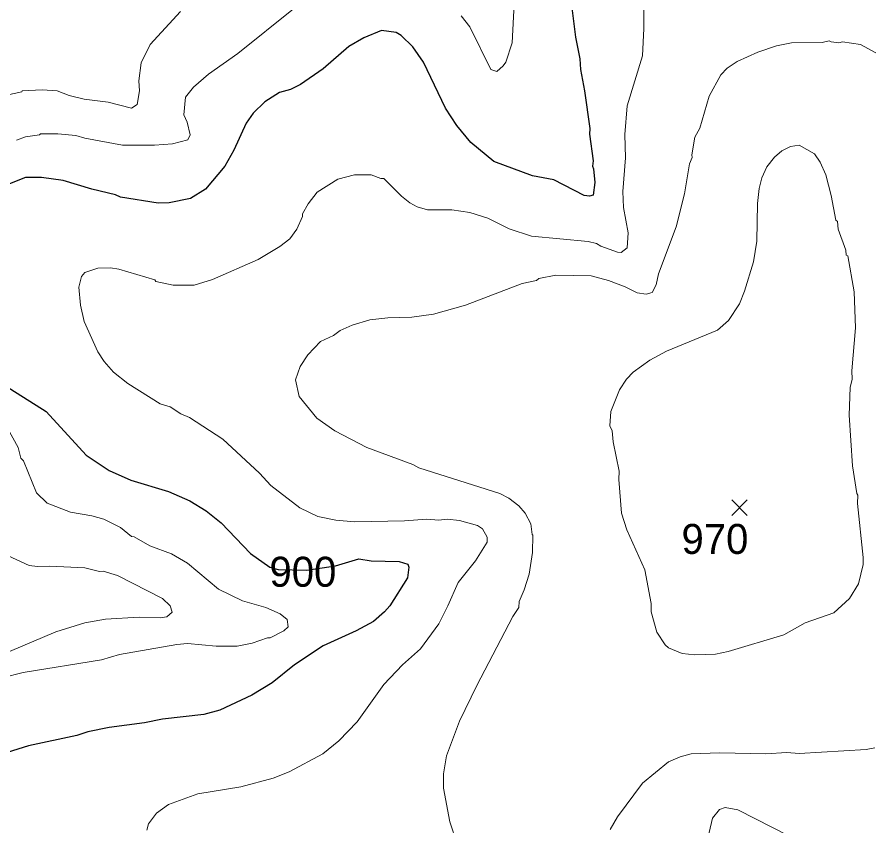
# Model space of a CAD drawing. Extents: x 265.7 to 292.1, y 7676.2 to 7704.2.
# Drawn here: x 277.633 to 279.917, y 7690.287 to 7692.446 of the extents above; entities that cross this region are included whole.
import ezdxf
from ezdxf.enums import TextEntityAlignment as Align

# ---------------------------------------------------------------- set-up
doc = ezdxf.new("R2010")
doc.units = 0
doc.header["$LTSCALE"] = 0.032
for name, color, linetype, lineweight in [('1', 7, 'Continuous', 25), ('2', 7, 'Continuous', 13), ('21', 7, 'Continuous', 25)]:
    doc.layers.add(name, color=color, linetype=linetype, lineweight=lineweight)
doc.layers.add('61', color=7, linetype='Continuous')

msp = doc.modelspace()

# ---------------------------------------------------------------- linework, layer by layer
at = {"layer": '1'}
for points in [[(279.1111, 7692.493), (279.123, 7692.3925), (279.135, 7692.335), (279.1366, 7692.3063), (279.1478, 7692.2488), (279.1613, 7692.1483), (279.1605, 7692.1339), (279.1701, 7692.0621), (279.1685, 7692.0477), (279.1717, 7692.0406), (279.1749, 7692.0047), (279.1709, 7691.9703), (279.1605, 7691.9679), (279.1462, 7691.9695), (279.0656, 7692.0118), (279.0089, 7692.0222), (278.9052, 7692.0605), (278.8445, 7692.1116), (278.807, 7692.1563), (278.7767, 7692.2025), (278.7177, 7692.3254), (278.6897, 7692.3669), (278.6578, 7692.3964), (278.6451, 7692.4044), (278.6059, 7692.41), (278.5589, 7692.3909), (278.5182, 7692.3677), (278.4503, 7692.3079), (278.3897, 7692.2664), (278.3626, 7692.2528), (278.3338, 7692.2448), (278.294, 7692.2201), (278.2636, 7692.1898), (278.2445, 7692.1627), (278.2117, 7692.0908), (278.1878, 7692.0477), (278.1359, 7691.9863), (278.0961, 7691.9615), (278.0386, 7691.9504), (278.0099, 7691.9496)], [(277.6556, 7692.0182), (277.6125, 7692.0006)], [(278.0099, 7691.9496), (277.9093, 7691.9655), (277.8958, 7691.9719), (277.8327, 7691.9871), (277.7561, 7692.0102), (277.6987, 7692.0182), (277.6556, 7692.0182)], [(277.5997, 7691.4636), (277.7106, 7691.3934), (277.8176, 7691.2769), (277.879, 7691.2362), (277.9365, 7691.2099), (278.037, 7691.1795), (278.0945, 7691.1548), (278.1376, 7691.1285), (278.1774, 7691.0966), (278.2564, 7691.0144), (278.3075, 7690.9777), (278.3302, 7690.972), (278.4056, 7690.9701), (278.4829, 7690.9814), (278.5451, 7691.0003), (278.578, 7690.9952), (278.653, 7690.9928), (278.6762, 7690.9856), (278.6786, 7690.9777), (278.6754, 7690.9497), (278.6275, 7690.8747), (278.6139, 7690.8588), (278.5844, 7690.8332), (278.5381, 7690.8077), (278.4504, 7690.7678), (278.3737, 7690.7175), (278.3139, 7690.6696), (278.2596, 7690.6361), (278.1743, 7690.5962), (278.1312, 7690.5851), (278.021, 7690.5723), (277.9732, 7690.5627), (277.879, 7690.55), (277.8216, 7690.538), (277.7928, 7690.5284), (277.6636, 7690.5013), (277.5774, 7690.4741)]]:
    msp.add_lwpolyline(points, dxfattribs=at)
at = {"layer": '2'}
for points in [[(279.0105, 7692.7324), (279.0017, 7692.7164), (278.9938, 7692.6845), (278.9858, 7692.6686), (278.9642, 7692.5696), (278.9547, 7692.3773), (278.9371, 7692.3254)], [(279.3058, 7692.4994), (279.3058, 7692.4156), (279.3018, 7692.343), (279.2611, 7692.2089), (279.2547, 7692.1323), (279.2571, 7692.0701), (279.2499, 7691.9807), (279.2515, 7691.9376), (279.2635, 7691.8706), (279.2611, 7691.8299), (279.2451, 7691.8179), (279.2355, 7691.8187), (279.1909, 7691.8347), (279.1797, 7691.8419), (279.1573, 7691.8474), (279.0057, 7691.861), (278.9467, 7691.881), (278.8892, 7691.9089), (278.8414, 7691.9241), (278.7935, 7691.9312), (278.728, 7691.9312), (278.7009, 7691.94), (278.681, 7691.9504), (278.6586, 7691.9679), (278.6115, 7692.015), (278.6036, 7692.015), (278.578, 7692.0254), (278.5333, 7692.0254), (278.4887, 7692.0134), (278.4344, 7691.9783), (278.4097, 7691.9472), (278.3945, 7691.9209), (278.3945, 7691.9137), (278.3801, 7691.8802), (278.361, 7691.8538), (278.3346, 7691.8339), (278.2764, 7691.7988), (278.1551, 7691.7453), (278.1056, 7691.7309), (278.0498, 7691.7309), (278.0035, 7691.7405), (278.0011, 7691.7445), (277.9045, 7691.7732), (277.8822, 7691.7764), (277.8487, 7691.7756), (277.8136, 7691.7645), (277.8048, 7691.7533), (277.7976, 7691.7254), (277.8024, 7691.6775), (277.812, 7691.6336), (277.8487, 7691.553), (277.8654, 7691.5267), (277.8902, 7691.4987), (277.9285, 7691.4684), (278.0147, 7691.4142), (278.0418, 7691.4054), (278.0705, 7691.387), (278.0929, 7691.3774), (278.1822, 7691.3192), (278.2804, 7691.229), (278.3099, 7691.1955), (278.3881, 7691.1365), (278.436, 7691.1133), (278.4839, 7691.103), (278.5333, 7691.099), (278.6674, 7691.1014), (278.7264, 7691.1061), (278.7584, 7691.1037), (278.7807, 7691.1061)], [(278.0689, 7692.4611), (277.9883, 7692.3725), (277.9644, 7692.3238), (277.958, 7692.276), (277.9596, 7692.2488), (277.954, 7692.2129), (277.9389, 7692.2025), (277.8758, 7692.2193), (277.812, 7692.2265), (277.7721, 7692.2369), (277.7402, 7692.2496), (277.7003, 7692.252), (277.6468, 7692.2496), (277.646, 7692.2464), (277.6045, 7692.2377)], [(278.3706, 7692.4683), (278.2221, 7692.3486), (278.1439, 7692.2935), (278.104, 7692.2592), (278.0825, 7692.2321), (278.0785, 7692.185), (278.0873, 7692.1658), (278.0953, 7692.1315), (278.0889, 7692.118), (278.0482, 7692.1076), (278.0003, 7692.1044), (277.9141, 7692.1044), (277.8144, 7692.1227), (277.7896, 7692.1299), (277.7418, 7692.1347), (277.6955, 7692.1347), (277.6931, 7692.1315), (277.6556, 7692.1267), (277.6316, 7692.1172)], [(278.9371, 7692.3254), (278.9307, 7692.3159), (278.9132, 7692.3007), (278.8972, 7692.3063), (278.8413, 7692.4196), (278.8182, 7692.4491)], [(278.495, 7691.6097), (278.527, 7691.624), (278.5748, 7691.6376), (278.6227, 7691.6432), (278.6865, 7691.6448), (278.744, 7691.6527), (278.8302, 7691.6775), (278.981, 7691.7349), (279.0193, 7691.7429), (279.0257, 7691.7485), (279.0712, 7691.7573), (279.1653, 7691.7557), (279.2116, 7691.7429), (279.2563, 7691.7262), (279.2882, 7691.7102), (279.3122, 7691.7062), (279.3281, 7691.711), (279.3385, 7691.7318), (279.3449, 7691.7605), (279.3919, 7691.8866), (279.4143, 7691.9743), (279.4278, 7692.0541), (279.435, 7692.0709), (279.4334, 7692.0781), (279.4422, 7692.1259), (279.455, 7692.1499), (279.4805, 7692.2345), (279.5108, 7692.2919), (279.5284, 7692.3095), (279.5547, 7692.327), (279.6098, 7692.3526), (279.6601, 7692.3693), (279.7, 7692.3773), (279.7814, 7692.3781), (279.8005, 7692.3829), (279.8053, 7692.3797), (279.826, 7692.3773), (279.8356, 7692.3797), (279.8843, 7692.3725), (279.925, 7692.351)], [(278.3857, 7691.4333), (278.3761, 7691.478), (278.3889, 7691.5131), (278.4089, 7691.545), (278.4432, 7691.5801), (278.4775, 7691.5961), (278.495, 7691.6097)], [(278.807, 7690.2412), (278.7879, 7690.2986), (278.7711, 7690.388), (278.7711, 7690.4263), (278.7791, 7690.4742), (278.8142, 7690.5667), (278.8597, 7690.6625), (278.9563, 7690.846), (278.9722, 7690.8707), (278.973, 7690.8859), (278.9866, 7690.9178), (278.9993, 7690.9593), (279.0089, 7691.0168), (279.0097, 7691.0631), (279.0073, 7691.0647), (279.0041, 7691.0934), (278.989, 7691.1221), (278.9722, 7691.1413), (278.9451, 7691.162), (278.9219, 7691.1748), (278.7057, 7691.2434), (278.6889, 7691.2522), (278.5669, 7691.2969), (278.4807, 7691.3415), (278.4328, 7691.3759), (278.3857, 7691.4333)], [(277.6077, 7691.3487), (277.6364, 7691.2977), (277.6436, 7691.2689), (277.65, 7691.2617), (277.6851, 7691.1764), (277.7138, 7691.1484), (277.7753, 7691.1245), (277.8327, 7691.1149), (277.8646, 7691.1061), (277.9093, 7691.0838), (277.9389, 7691.0599), (277.9452, 7691.0591), (277.9875, 7691.0351), (278.045, 7691.0136), (278.0881, 7690.9888), (278.1711, 7690.9194), (278.2349, 7690.8883), (278.2971, 7690.8707), (278.3354, 7690.8532), (278.3538, 7690.838), (278.357, 7690.8189), (278.345, 7690.8077), (278.3083, 7690.7894), (278.3011, 7690.7894), (278.2604, 7690.775), (278.2205, 7690.767), (278.1647, 7690.767), (278.0881, 7690.7742), (278.0594, 7690.7718), (277.9061, 7690.7447), (277.8583, 7690.7303), (277.6492, 7690.6968), (277.5933, 7690.6824)], [(278.7807, 7691.1061), (278.8142, 7691.1022), (278.8621, 7691.0894), (278.8749, 7691.0798), (278.8876, 7691.0583), (278.8876, 7691.0447), (278.8565, 7690.9944)], [(277.6093, 7691.008), (277.6652, 7690.9825), (277.6875, 7690.9793), (277.721, 7690.9809), (277.8136, 7690.9761), (277.8535, 7690.9665), (277.8631, 7690.9673), (277.9014, 7690.9561), (278.021, 7690.8939), (278.0418, 7690.8747), (278.0466, 7690.858), (278.033, 7690.8452), (278.0147, 7690.8428), (277.9588, 7690.8444), (277.8694, 7690.8388), (277.8136, 7690.8293), (277.737, 7690.8053), (277.6125, 7690.7526)], [(278.8565, 7690.9944), (278.8102, 7690.937), (278.7831, 7690.8747), (278.7584, 7690.8269), (278.7097, 7690.7598), (278.6618, 7690.7175), (278.6115, 7690.6649), (278.5405, 7690.5651), (278.4918, 7690.5141), (278.4488, 7690.4797), (278.3594, 7690.4319), (278.3163, 7690.4151), (278.2301, 7690.392), (278.1152, 7690.3728), (278.037, 7690.3441), (278.0051, 7690.321), (277.9843, 7690.293), (277.9796, 7690.2763)], [(279.9218, 7690.4957), (279.8995, 7690.4917), (279.7207, 7690.4805), (279.6872, 7690.4829), (279.6313, 7690.4797), (279.5084, 7690.4821), (279.4318, 7690.4797), (279.4031, 7690.4718), (279.372, 7690.4582), (279.3018, 7690.4015), (279.2355, 7690.3114), (279.2156, 7690.2779)], [(279.4534, 7690.155), (279.4893, 7690.3082), (279.5076, 7690.3313), (279.5228, 7690.3369), (279.5563, 7690.3305), (279.7399, 7690.2372)]]:
    msp.add_lwpolyline(points, dxfattribs=at)
msp.add_lwpolyline([(279.8537, 7691.3833), (279.8564, 7691.4573), (279.8619, 7691.4796), (279.8611, 7691.5019), (279.8707, 7691.6168), (279.8667, 7691.7126), (279.85, 7691.8091), (279.846, 7691.8107), (279.8452, 7691.8235), (279.8244, 7691.8802), (279.8228, 7691.9001), (279.8181, 7691.9041), (279.8061, 7691.9695), (279.7917, 7692.0254), (279.7766, 7692.0589), (279.7614, 7692.0813), (279.7207, 7692.1044), (279.6968, 7692.1004), (279.6744, 7692.0892), (279.6545, 7692.0717), (279.6337, 7692.0461), (279.621, 7692.0174), (279.6138, 7691.9887), (279.609, 7691.9488), (279.6074, 7691.8483), (279.5986, 7691.7924), (279.5747, 7691.7142), (279.5611, 7691.6807), (279.5316, 7691.636), (279.5021, 7691.6105), (279.3664, 7691.5546), (279.3217, 7691.5307), (279.277, 7691.4987), (279.2595, 7691.4796), (279.2411, 7691.4509), (279.218, 7691.3934), (279.2148, 7691.3551), (279.2212, 7691.3415), (279.2236, 7691.312), (279.2403, 7691.2338), (279.2387, 7691.2115), (279.2459, 7691.1221), (279.2603, 7691.0774), (279.3082, 7690.9705), (279.3257, 7690.8811), (279.3257, 7690.8588), (279.3401, 7690.8045), (279.3624, 7690.771), (279.372, 7690.763), (279.4079, 7690.7479), (279.4414, 7690.7439), (279.4973, 7690.7455), (279.5308, 7690.7526), (279.6792, 7690.7973), (279.7367, 7690.8293), (279.8125, 7690.8564), (279.8548, 7690.8947), (279.8787, 7690.9338), (279.8907, 7690.9849), (279.8915, 7691.004), (279.8763, 7691.1476), (279.8771, 7691.17), (279.8739, 7691.1748), (279.8627, 7691.2482)], close=True, dxfattribs=at)
at = {"layer": '21'}
for p, q in [((279.5404, 7691.1574), (279.5816, 7691.1162)), ((279.5816, 7691.1574), (279.5404, 7691.1162))]:
    msp.add_line(p, q, dxfattribs=at)

# ---------------------------------------------------------------- texts
at = {"layer": '61'}
for s, p in [('970', (279.4955, 7691.0132)), ('900', (278.396, 7690.9257))]:
    msp.add_text(s, height=0.08, dxfattribs=at).set_placement(p, align=Align.CENTER)

doc.saveas('drawing.dxf')
